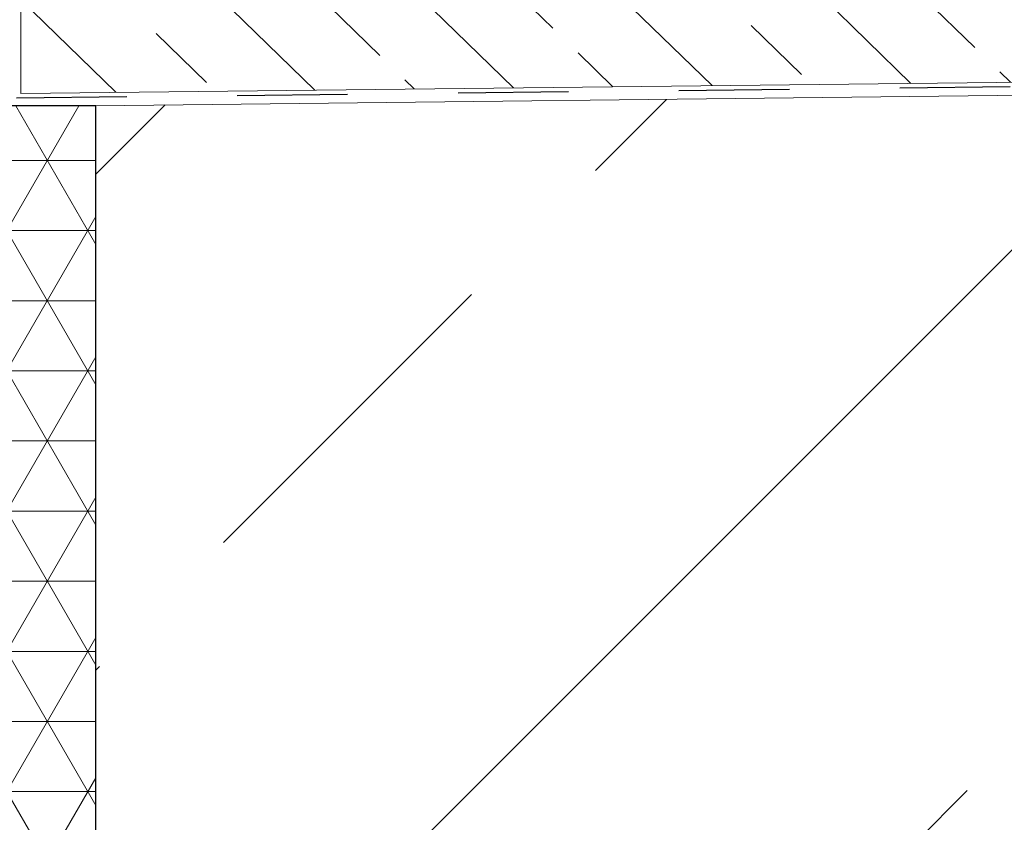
# Model space of a CAD drawing. Header units: millimetres. Extents: x -48448 to 452754, y -13941 to 17062.
# Tile 267 of 458: x 14939 to 15385, y 3628 to 3991. Entities that reach past the tile are written whole.
import ezdxf

# ---------------------------------------------------------------- set-up
doc = ezdxf.new("R2010")
doc.units = ezdxf.units.MM
doc.linetypes.add('JIS_02_1.0', pattern=[2, 1, -1])

msp = doc.modelspace()

# ---------------------------------------------------------------- hatches: boundary and pattern name
at = {"lineweight": 9}
h = msp.add_hatch(dxfattribs=at)
h.set_pattern_fill('ANSI33', color=256, scale=10, angle=90.7656)
h.set_pattern_definition([(135.7656, (-70561.63, 42313.087), (-44.29731, -45.497236), []), (135.7656, (-70562.23, 42357.984), (-44.29731, -45.497236), [31.75, -15.875])])
h.paths.add_polyline_path([(16955.685, 3980.395), (16955.685, 4024.399), (14939.883, 4001.707), (14939.883, 3957.703)])
h = msp.add_hatch()
h.set_pattern_fill('ANSI33', color=256, scale=50)
h.set_pattern_definition([(45, (-70561.63, 42313.1), (-224.5064, 224.5064), []), (45, (-70337.12, 42313.1), (-224.5064, 224.5064), [158.75, -79.375])])
h.paths.add_polyline_path([(15434.681, 3957.273), (14973.883, 3952.086), (14973.883, 3618.086), (15091.382, 3618.086), (15091.382, 3620.086), (15251.382, 3620.086), (15376.469, 3618.086), (15376.469, 3608.086), (15422.869, 3608.086), (15533.233, 3607.723)])
at = {"lineweight": 5}
h = msp.add_hatch(dxfattribs=at)
h.set_pattern_fill('NET3', color=0, scale=10)
h.set_pattern_definition([(0, (-70561.63, 42313.087), (0, 31.75), []), (60, (-70561.63, 42313.087), (-27.496307, 15.875), []), (120, (-70561.63, 42313.087), (-27.496307, -15.875), [])])
h.paths.add_polyline_path([(14933.883, 2462.632), (14973.883, 2462.632), (14973.883, 3952.086), (14933.883, 3952.086)])

# ---------------------------------------------------------------- linework, layer by layer
at = {"lineweight": 9}
for p, q in [((14939.883, 4545.446), (14939.883, 3957.703)), ((14939.883, 3957.703), (16955.685, 3980.395)), ((14973.883, 3952.086), (16955.685, 3974.395))]:
    msp.add_line(p, q, dxfattribs=at)
at = {"linetype": 'JIS_02_1.0', "lineweight": 25, "ltscale": 50}
msp.add_line((14937.883, 3955.681), (16955.685, 3978.395), dxfattribs=at)
for p, q in [((14973.883, 3952.086), (14933.883, 3952.086)), ((14973.883, 2462.632), (14973.883, 3952.086))]:
    msp.add_line(p, q)

doc.saveas('drawing.dxf')
